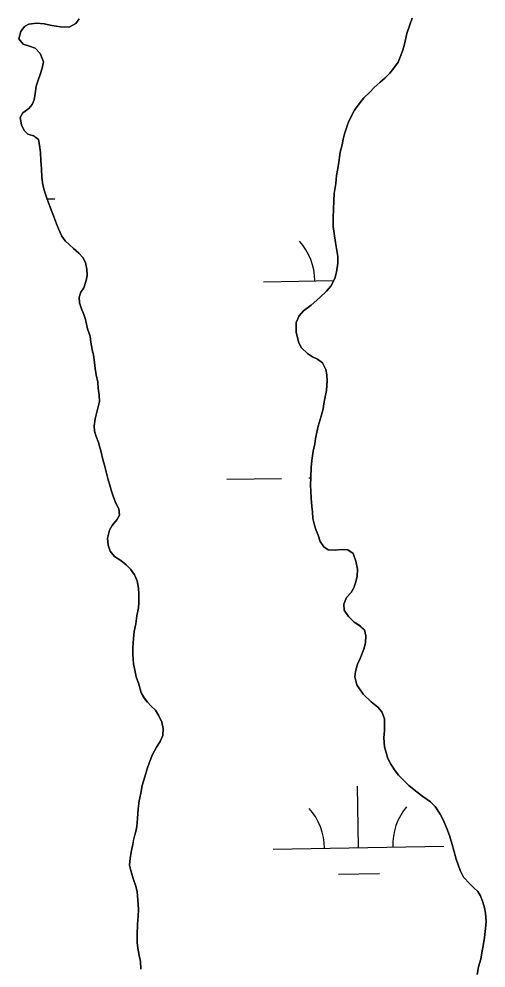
# Model space of a CAD drawing. Extents: x 3887375 to 3925618, y 296674 to 322633.
# Drawn here: x 3914794 to 3915068, y 303337 to 303893 of the extents above; entities that cross this region are included whole.
import ezdxf

# ---------------------------------------------------------------- set-up
doc = ezdxf.new("R2010")
doc.units = 0
doc.layers.add('V-TOPO-SHOR', color=7, linetype='Continuous')
doc.layers.add('V-WETL-SWMP', color=7, linetype='Continuous')

msp = doc.modelspace()

# ---------------------------------------------------------------- linework, layer by layer
at = {"layer": 'V-TOPO-SHOR'}
for points in [[(3914829.55, 303892.99), (3914827.6, 303890.32), (3914823.7, 303888.17), (3914818.55, 303888.33), (3914813.39, 303889.19), (3914808.95, 303890.06), (3914804.5, 303890.58), (3914800.06, 303890.03), (3914797.4, 303888.59), (3914795.28, 303885.74), (3914794.23, 303881.29), (3914796.73, 303878.28), (3914800.29, 303877.05), (3914803.68, 303875.82), (3914806.71, 303872.82), (3914808.51, 303867.85), (3914807.81, 303864.11), (3914806.58, 303860.38), (3914805.53, 303857.17), (3914804.3, 303853.62), (3914803.61, 303849.35), (3914803.09, 303845.61), (3914802.04, 303842.77), (3914799.92, 303840.45), (3914796.55, 303837.95), (3914794.96, 303835.27), (3914795.69, 303831.01), (3914797.3, 303827.64), (3914799.44, 303825.52), (3914802.83, 303824.47), (3914805.68, 303822.35), (3914806.22, 303818.97), (3914806.77, 303814.71), (3914806.97, 303810.09), (3914807.35, 303805.12), (3914807.54, 303800.14), (3914808.28, 303795.7), (3914809.18, 303791.98), (3914810.8, 303787.36), (3914812.42, 303782.57), (3914814.39, 303777.6), (3914816.19, 303772.99), (3914817.45, 303769.98), (3914819.24, 303765.72), (3914821.21, 303762.88), (3914823.7, 303760.76), (3914826.2, 303758.46), (3914829.23, 303755.63), (3914831.55, 303753.15), (3914833.17, 303750.14), (3914833.89, 303746.23), (3914834.08, 303742.68), (3914833.56, 303739.66), (3914832.16, 303735.39)], [(3914967.49, 303643.98), (3914968.01, 303647), (3914969.58, 303654.29), (3914971.33, 303660.16), (3914972.38, 303664.43), (3914972.9, 303667.46), (3914973.42, 303670.48), (3914974.29, 303675.28), (3914974.8, 303680.79), (3914974.6, 303684.35), (3914974.06, 303687.54), (3914972.09, 303691.44), (3914969.06, 303693.56), (3914966.21, 303694.97), (3914963.18, 303696.91), (3914959.79, 303700.1), (3914958.18, 303703.11), (3914956.55, 303709.15), (3914956.53, 303715.01), (3914958.29, 303718.93), (3914960.94, 303721.96), (3914965.37, 303725.18), (3914970.5, 303729.64), (3914974.4, 303733.39), (3914976.87, 303736.42), (3914979.34, 303740.87), (3914980.22, 303744.61), (3914981.08, 303749.76), (3914981.07, 303753.67), (3914980.16, 303758.47), (3914979.61, 303762.02), (3914978.88, 303767.17), (3914978.33, 303771.25), (3914978.3, 303776.76), (3914978.46, 303781.03), (3914978.62, 303786.54), (3914978.96, 303790.63), (3914979.82, 303796.49), (3914980.33, 303801.29), (3914980.85, 303804.32), (3914981.55, 303808.94), (3914982.07, 303811.96), (3914982.41, 303814.98), (3914983.46, 303819.25), (3914984.16, 303822.46), (3914984.85, 303825.66), (3914986.43, 303830.28), (3914987.49, 303833.13), (3914990.83, 303839.54), (3914994.19, 303844), (3914996.31, 303846.85), (3914999.68, 303850.06), (3915002.33, 303852.74), (3915005.87, 303855.95), (3915008.53, 303858.27), (3915011.53, 303861.31), (3915013.66, 303863.98), (3915016.31, 303867.73), (3915017.54, 303870.57), (3915019.12, 303874.66), (3915019.99, 303878.23), (3915021.39, 303884.45), (3915023.15, 303889.61), (3915024.55, 303893.53)], [(3914832.16, 303735.39), (3914830.4, 303732.89), (3914829.52, 303729.86), (3914829.71, 303726.67), (3914830.79, 303723.12), (3914832.23, 303719.75), (3914833.13, 303716.73), (3914834.4, 303711.41), (3914835.83, 303706.97), (3914836.38, 303703.6), (3914837.11, 303699.16), (3914837.83, 303695.96), (3914838.39, 303691.52), (3914838.76, 303688.15), (3914839.48, 303684.42), (3914840.39, 303679.98), (3914840.58, 303676.6), (3914841.13, 303672.52), (3914841.33, 303668.79), (3914840.28, 303663.98), (3914838.88, 303658.65), (3914838.19, 303654.38), (3914838.56, 303651.36), (3914839.46, 303648.17), (3914840.72, 303644.62), (3914842.34, 303639.12), (3914843.42, 303634.68), (3914844.33, 303631.48), (3914845.23, 303627.58), (3914846.49, 303622.79), (3914847.4, 303619.59), (3914848.48, 303616.22), (3914849.56, 303612.67), (3914850.99, 303609.12), (3914852.79, 303605.76), (3914853.16, 303602.02), (3914851.57, 303599.35), (3914848.74, 303595.96), (3914847.33, 303593.29), (3914846.1, 303588.67), (3914846.48, 303584.58), (3914847.56, 303581.03), (3914850.24, 303577.85), (3914853.8, 303575.55), (3914857.01, 303572.9), (3914859.51, 303570.42), (3914861.83, 303567.05), (3914863.45, 303563.68), (3914864.18, 303559.24), (3914864.37, 303555.69), (3914864.39, 303550.72), (3914864.22, 303547.7), (3914863.18, 303543.07), (3914862.66, 303538.45), (3914861.79, 303533.83), (3914861.28, 303529.73), (3914860.95, 303524.4), (3914860.96, 303520.32), (3914861.34, 303514.98), (3914862.06, 303511.26), (3914862.97, 303507.35), (3914864.41, 303502.92), (3914865.85, 303497.95), (3914867.47, 303494.93), (3914869.61, 303492.45), (3914871.75, 303490.15), (3914874.25, 303487.85), (3914876.22, 303484.48), (3914877.83, 303480.76), (3914878.74, 303477.03), (3914878.4, 303472.94), (3914876.99, 303469.38), (3914874.69, 303466), (3914872.4, 303461.72), (3914870.64, 303457.28), (3914869.24, 303453.36), (3914868.02, 303448.73), (3914866.44, 303443.57), (3914865.56, 303439.13), (3914864.7, 303434.68), (3914864.01, 303429.88), (3914863.68, 303424.19), (3914863.34, 303419.57), (3914862.64, 303416.55), (3914861.41, 303412.1), (3914860.89, 303409.08), (3914860.2, 303405.52), (3914859.33, 303401.07), (3914858.99, 303396.81), (3914859.89, 303393.08), (3914861.34, 303388.47), (3914862.77, 303384.56), (3914863.5, 303381.19), (3914863.87, 303376.57), (3914864.25, 303370.89), (3914864.09, 303366.98), (3914863.75, 303362.36), (3914863.43, 303356.13), (3914863.45, 303351.51), (3914863.81, 303348.32), (3914864.72, 303343.88)], [(3915062.62, 303332.87), (3915063.48, 303337.32), (3915064.71, 303341.77), (3915065.41, 303345.5), (3915066.27, 303350.84), (3915066.97, 303354.57), (3915067.48, 303359.72), (3915067.82, 303363.81), (3915067.44, 303368.79), (3915066.9, 303371.8), (3915065.99, 303375.18), (3915064.56, 303378.9), (3915062.94, 303381.56), (3915060.62, 303383.69), (3915058.31, 303385.99), (3915054.73, 303389.88), (3915052.77, 303393.78), (3915050.43, 303400.35), (3915048.98, 303405.49), (3915048.08, 303409.04), (3915046.46, 303414.37), (3915044.84, 303418.45), (3915042.69, 303423.41), (3915040.9, 303426.78), (3915038.04, 303431.21), (3915035.36, 303434.05), (3915030.73, 303437.23), (3915027.52, 303439.7), (3915022.52, 303443.59), (3915018.78, 303447.48), (3915016.64, 303449.6), (3915014.67, 303452.26), (3915011.99, 303456.16), (3915010.38, 303459.53), (3915008.39, 303466.27), (3915008.01, 303471.6), (3915008.35, 303475.87), (3915008.32, 303482.62), (3915006.88, 303486.88), (3915004.39, 303489.54), (3915000.64, 303492.72), (3914995.82, 303497.14), (3914992.07, 303502.63), (3914990.98, 303507.25), (3914991.33, 303510.45), (3914992.55, 303514.72), (3914994.14, 303518.1), (3914996.25, 303523.44), (3914997.3, 303527.18), (3914997.46, 303531.44), (3914996.55, 303534.82), (3914994.06, 303537.12), (3914990.49, 303539.41), (3914987.28, 303542.59), (3914984.78, 303546.32), (3914984.59, 303549.87), (3914986.17, 303553.79), (3914988.82, 303556.82), (3914990.41, 303559.49), (3914991.46, 303562.34), (3914992.34, 303566.07), (3914992.5, 303570.52), (3914991.59, 303575.13), (3914989.97, 303579.57), (3914986.94, 303581.86), (3914983.21, 303582.03), (3914979.48, 303581.48), (3914975.39, 303581.82), (3914972.72, 303583.58), (3914970.57, 303586.59), (3914969.49, 303590.32), (3914968.23, 303593.16), (3914967.33, 303596.18), (3914966.43, 303600.08), (3914966.23, 303603.99), (3914965.86, 303607.19), (3914965.49, 303611.98), (3914965.12, 303616.42), (3914965.1, 303619.45), (3914965.26, 303624.42), (3914965.41, 303630.11), (3914965.75, 303634.2), (3914966.62, 303639.71), (3914967.49, 303643.98)], [(3914864.72, 303343.88), (3914865.45, 303340.51), (3914865.64, 303335.89)]]:
    msp.add_lwpolyline(points, dxfattribs=at)
at = {"layer": 'V-WETL-SWMP'}
for p, q in [((3914797.4, 303888.59), (3914800.06, 303890.03)), ((3914800.06, 303890.03), (3914804.5, 303890.58)), ((3914804.5, 303890.58), (3914808.95, 303890.06)), ((3914808.95, 303890.06), (3914813.39, 303889.19)), ((3914813.39, 303889.19), (3914818.55, 303888.33)), ((3914823.7, 303888.17), (3914827.6, 303890.32)), ((3914827.6, 303890.32), (3914829.55, 303892.99)), ((3915023.14, 303889.61), (3915021.39, 303884.45)), ((3915024.55, 303893.53), (3915023.14, 303889.61)), ((3914794.23, 303881.29), (3914795.28, 303885.74)), ((3914795.28, 303885.74), (3914797.4, 303888.59)), ((3914818.55, 303888.33), (3914823.7, 303888.17)), ((3915021.39, 303884.45), (3915019.99, 303878.22)), ((3914796.73, 303878.28), (3914794.23, 303881.29)), ((3914800.29, 303877.05), (3914796.73, 303878.28)), ((3915019.99, 303878.22), (3915019.12, 303874.67)), ((3914803.68, 303875.83), (3914800.29, 303877.05)), ((3914806.71, 303872.82), (3914803.68, 303875.83)), ((3914808.51, 303867.85), (3914806.71, 303872.82)), ((3915019.12, 303874.67), (3915017.54, 303870.57)), ((3914807.81, 303864.11), (3914808.51, 303867.85)), ((3915016.31, 303867.72), (3915013.66, 303863.98)), ((3915017.54, 303870.57), (3915016.31, 303867.72)), ((3914806.58, 303860.38), (3914807.81, 303864.11)), ((3915011.54, 303861.31), (3915008.53, 303858.27)), ((3915013.66, 303863.98), (3915011.54, 303861.31)), ((3914804.3, 303853.62), (3914805.53, 303857.17)), ((3914805.53, 303857.17), (3914806.58, 303860.38)), ((3915005.87, 303855.95), (3915002.33, 303852.74)), ((3915008.53, 303858.27), (3915005.87, 303855.95)), ((3914803.61, 303849.35), (3914804.3, 303853.62)), ((3914999.68, 303850.06), (3914996.31, 303846.85)), ((3915002.33, 303852.74), (3914999.68, 303850.06)), ((3914802.04, 303842.77), (3914803.09, 303845.61)), ((3914803.09, 303845.61), (3914803.61, 303849.35)), ((3914996.31, 303846.85), (3914994.19, 303844)), ((3914796.55, 303837.95), (3914799.91, 303840.45)), ((3914799.91, 303840.45), (3914802.04, 303842.77)), ((3914990.84, 303839.54), (3914987.49, 303833.13)), ((3914994.19, 303844), (3914990.84, 303839.54)), ((3914794.96, 303835.27), (3914796.55, 303837.95)), ((3914795.69, 303831.01), (3914794.96, 303835.27)), ((3914797.3, 303827.64), (3914795.69, 303831.01)), ((3914799.44, 303825.52), (3914797.3, 303827.64)), ((3914986.43, 303830.28), (3914984.85, 303825.66)), ((3914987.49, 303833.13), (3914986.43, 303830.28)), ((3914802.82, 303824.47), (3914799.44, 303825.52)), ((3914805.68, 303822.35), (3914802.82, 303824.47)), ((3914806.22, 303818.97), (3914805.68, 303822.35)), ((3914984.16, 303822.45), (3914983.46, 303819.25)), ((3914984.85, 303825.66), (3914984.16, 303822.45)), ((3914806.77, 303814.71), (3914806.22, 303818.97)), ((3914983.46, 303819.25), (3914982.41, 303814.98)), ((3914806.97, 303810.09), (3914806.77, 303814.71)), ((3914982.07, 303811.96), (3914981.55, 303808.94)), ((3914982.41, 303814.98), (3914982.07, 303811.96)), ((3914807.35, 303805.12), (3914806.97, 303810.09)), ((3914981.55, 303808.94), (3914980.85, 303804.32)), ((3914807.55, 303800.14), (3914807.35, 303805.12)), ((3914808.28, 303795.7), (3914807.55, 303800.14)), ((3914980.33, 303801.29), (3914979.82, 303796.49)), ((3914980.85, 303804.32), (3914980.33, 303801.29)), ((3914809.18, 303791.98), (3914808.28, 303795.7)), ((3914979.82, 303796.49), (3914978.96, 303790.62)), ((3914810.8, 303787.36), (3914809.18, 303791.98)), ((3914978.96, 303790.62), (3914978.62, 303786.54)), ((3914810.74, 303787.52), (3914815.3, 303787.6)), ((3914812.42, 303782.57), (3914810.8, 303787.36)), ((3914978.62, 303786.54), (3914978.46, 303781.03)), ((3914814.39, 303777.6), (3914812.42, 303782.57)), ((3914816.19, 303772.99), (3914814.39, 303777.6)), ((3914978.46, 303781.03), (3914978.3, 303776.76)), ((3914817.45, 303769.97), (3914816.19, 303772.99)), ((3914978.3, 303776.76), (3914978.33, 303771.25)), ((3914819.24, 303765.72), (3914817.45, 303769.97)), ((3914978.33, 303771.25), (3914978.88, 303767.17)), ((3914978.88, 303767.17), (3914979.61, 303762.02)), ((3914821.21, 303762.88), (3914819.24, 303765.72)), ((3914823.7, 303760.76), (3914821.21, 303762.88)), ((3914979.61, 303762.02), (3914980.16, 303758.47)), ((3914826.2, 303758.46), (3914823.7, 303760.76)), ((3914829.23, 303755.63), (3914826.2, 303758.46)), ((3914831.55, 303753.15), (3914829.23, 303755.63)), ((3914980.16, 303758.47), (3914981.07, 303753.67)), ((3914833.17, 303750.14), (3914831.55, 303753.15)), ((3914833.89, 303746.23), (3914833.17, 303750.14)), ((3914981.08, 303749.76), (3914980.22, 303744.61)), ((3914981.07, 303753.67), (3914981.08, 303749.76)), ((3914834.09, 303742.68), (3914833.89, 303746.23)), ((3914980.22, 303744.61), (3914979.34, 303740.87)), ((3914832.16, 303735.39), (3914833.57, 303739.66)), ((3914833.57, 303739.66), (3914834.09, 303742.68)), ((3914937.47, 303738.95), (3914978.67, 303739.66)), ((3914979.34, 303740.87), (3914976.87, 303736.42)), ((3914830.4, 303732.89), (3914832.16, 303735.39)), ((3914974.4, 303733.39), (3914970.5, 303729.64)), ((3914976.87, 303736.42), (3914974.4, 303733.39)), ((3914829.52, 303729.87), (3914830.4, 303732.89)), ((3914829.71, 303726.67), (3914829.52, 303729.87)), ((3914970.5, 303729.64), (3914965.37, 303725.18)), ((3914830.79, 303723.12), (3914829.71, 303726.67)), ((3914832.23, 303719.75), (3914830.79, 303723.12)), ((3914960.94, 303721.96), (3914958.29, 303718.93)), ((3914965.37, 303725.18), (3914960.94, 303721.96)), ((3914833.13, 303716.73), (3914832.23, 303719.75)), ((3914834.4, 303711.41), (3914833.13, 303716.73)), ((3914958.29, 303718.93), (3914956.53, 303715.01)), ((3914835.83, 303706.97), (3914834.4, 303711.41)), ((3914956.53, 303715.01), (3914956.55, 303709.15)), ((3914836.38, 303703.6), (3914835.83, 303706.97)), ((3914956.55, 303709.15), (3914958.18, 303703.11)), ((3914837.11, 303699.16), (3914836.38, 303703.6)), ((3914958.18, 303703.11), (3914959.79, 303700.1)), ((3914959.79, 303700.1), (3914963.18, 303696.91)), ((3914837.84, 303695.96), (3914837.11, 303699.16)), ((3914838.39, 303691.52), (3914837.84, 303695.96)), ((3914963.18, 303696.91), (3914966.21, 303694.97)), ((3914966.21, 303694.97), (3914969.06, 303693.56)), ((3914838.76, 303688.15), (3914838.39, 303691.52)), ((3914969.06, 303693.56), (3914972.09, 303691.44)), ((3914972.09, 303691.44), (3914974.06, 303687.54)), ((3914839.48, 303684.42), (3914838.76, 303688.15)), ((3914840.39, 303679.98), (3914839.48, 303684.42)), ((3914974.06, 303687.54), (3914974.6, 303684.34)), ((3914974.6, 303684.34), (3914974.8, 303680.79)), ((3914840.58, 303676.6), (3914840.39, 303679.98)), ((3914974.8, 303680.79), (3914974.29, 303675.28)), ((3914841.13, 303672.52), (3914840.58, 303676.6)), ((3914841.33, 303668.79), (3914841.13, 303672.52)), ((3914974.29, 303675.28), (3914973.42, 303670.48)), ((3914840.28, 303663.99), (3914841.33, 303668.79)), ((3914972.9, 303667.46), (3914972.38, 303664.43)), ((3914973.42, 303670.48), (3914972.9, 303667.46)), ((3914838.88, 303658.65), (3914840.28, 303663.99)), ((3914972.38, 303664.43), (3914971.33, 303660.16)), ((3914838.19, 303654.38), (3914838.88, 303658.65)), ((3914971.33, 303660.16), (3914969.58, 303654.29)), ((3914838.56, 303651.36), (3914838.19, 303654.38)), ((3914839.46, 303648.17), (3914838.56, 303651.36)), ((3914969.58, 303654.29), (3914968.01, 303647)), ((3914840.72, 303644.62), (3914839.46, 303648.17)), ((3914842.34, 303639.12), (3914840.72, 303644.62)), ((3914968.01, 303647), (3914967.49, 303643.98)), ((3914843.42, 303634.68), (3914842.34, 303639.12)), ((3914966.62, 303639.71), (3914965.75, 303634.2)), ((3914967.49, 303643.98), (3914966.62, 303639.71)), ((3914844.33, 303631.48), (3914843.42, 303634.68)), ((3914965.75, 303634.2), (3914965.41, 303630.11)), ((3914845.23, 303627.58), (3914844.33, 303631.48)), ((3914846.49, 303622.79), (3914845.23, 303627.58)), ((3914965.41, 303630.11), (3914965.26, 303624.42)), ((3914847.4, 303619.59), (3914846.49, 303622.79)), ((3914916.05, 303623.13), (3914948.04, 303623.68)), ((3914964.04, 303623.96), (3914965.25, 303623.98)), ((3914965.26, 303624.42), (3914965.1, 303619.45)), ((3914848.48, 303616.22), (3914847.4, 303619.59)), ((3914849.56, 303612.67), (3914848.48, 303616.22)), ((3914965.1, 303619.45), (3914965.12, 303616.42)), ((3914965.12, 303616.42), (3914965.49, 303611.98)), ((3914850.99, 303609.12), (3914849.56, 303612.67)), ((3914965.49, 303611.98), (3914965.87, 303607.19)), ((3914852.79, 303605.75), (3914850.99, 303609.12)), ((3914853.16, 303602.02), (3914852.79, 303605.75)), ((3914965.87, 303607.19), (3914966.23, 303603.99)), ((3914851.57, 303599.35), (3914853.16, 303602.02)), ((3914966.23, 303603.99), (3914966.43, 303600.08)), ((3914966.43, 303600.08), (3914967.33, 303596.18)), ((3914847.33, 303593.29), (3914848.74, 303595.96)), ((3914848.74, 303595.96), (3914851.57, 303599.35)), ((3914967.33, 303596.18), (3914968.23, 303593.16)), ((3914846.1, 303588.67), (3914847.33, 303593.29)), ((3914846.48, 303584.58), (3914846.1, 303588.67)), ((3914968.23, 303593.16), (3914969.49, 303590.32)), ((3914969.49, 303590.32), (3914970.57, 303586.59)), ((3914847.56, 303581.03), (3914846.48, 303584.58)), ((3914970.57, 303586.59), (3914972.72, 303583.58)), ((3914972.72, 303583.58), (3914975.39, 303581.82)), ((3914850.24, 303577.84), (3914847.56, 303581.03)), ((3914853.8, 303575.55), (3914850.24, 303577.84)), ((3914975.39, 303581.82), (3914979.48, 303581.48)), ((3914979.48, 303581.48), (3914983.21, 303582.03)), ((3914983.21, 303582.03), (3914986.94, 303581.86)), ((3914986.94, 303581.86), (3914989.97, 303579.57)), ((3914989.97, 303579.57), (3914991.59, 303575.13)), ((3914857.01, 303572.9), (3914853.8, 303575.55)), ((3914859.51, 303570.42), (3914857.01, 303572.9)), ((3914991.59, 303575.13), (3914992.5, 303570.52)), ((3914861.83, 303567.05), (3914859.51, 303570.42)), ((3914863.45, 303563.68), (3914861.83, 303567.05)), ((3914992.5, 303570.52), (3914992.34, 303566.07)), ((3914864.17, 303559.24), (3914863.45, 303563.68)), ((3914991.46, 303562.34), (3914990.41, 303559.49)), ((3914992.34, 303566.07), (3914991.46, 303562.34)), ((3914864.37, 303555.69), (3914864.17, 303559.24)), ((3914864.39, 303550.72), (3914864.37, 303555.69)), ((3914988.82, 303556.82), (3914986.17, 303553.79)), ((3914990.41, 303559.49), (3914988.82, 303556.82)), ((3914864.22, 303547.69), (3914864.39, 303550.72)), ((3914986.17, 303553.79), (3914984.59, 303549.87)), ((3914984.59, 303549.87), (3914984.78, 303546.32)), ((3914863.18, 303543.07), (3914864.22, 303547.69)), ((3914984.78, 303546.32), (3914987.28, 303542.59)), ((3914861.79, 303533.82), (3914862.66, 303538.45)), ((3914862.66, 303538.45), (3914863.18, 303543.07)), ((3914987.28, 303542.59), (3914990.49, 303539.41)), ((3914990.49, 303539.41), (3914994.06, 303537.11)), ((3914861.28, 303529.73), (3914861.79, 303533.82)), ((3914994.06, 303537.11), (3914996.55, 303534.82)), ((3914996.55, 303534.82), (3914997.46, 303531.44)), ((3914860.94, 303524.4), (3914861.28, 303529.73)), ((3914997.3, 303527.18), (3914996.25, 303523.44)), ((3914997.46, 303531.44), (3914997.3, 303527.18)), ((3914860.96, 303520.32), (3914860.94, 303524.4)), ((3914996.25, 303523.44), (3914994.14, 303518.1)), ((3914861.34, 303514.99), (3914860.96, 303520.32)), ((3914994.14, 303518.1), (3914992.55, 303514.72)), ((3914862.06, 303511.26), (3914861.34, 303514.99)), ((3914862.97, 303507.35), (3914862.06, 303511.26)), ((3914992.55, 303514.72), (3914991.33, 303510.45)), ((3914864.41, 303502.92), (3914862.97, 303507.35)), ((3914991.33, 303510.45), (3914990.98, 303507.25)), ((3914990.98, 303507.25), (3914992.07, 303502.63)), ((3914865.85, 303497.95), (3914864.41, 303502.92)), ((3914992.07, 303502.63), (3914995.82, 303497.14)), ((3914867.46, 303494.93), (3914865.85, 303497.95)), ((3914869.61, 303492.45), (3914867.46, 303494.93)), ((3914995.82, 303497.14), (3915000.64, 303492.72)), ((3914871.75, 303490.15), (3914869.61, 303492.45)), ((3914874.25, 303487.85), (3914871.75, 303490.15)), ((3915000.64, 303492.72), (3915004.39, 303489.54)), ((3915004.39, 303489.54), (3915006.88, 303486.88)), ((3914876.22, 303484.48), (3914874.25, 303487.85)), ((3914877.83, 303480.76), (3914876.22, 303484.48)), ((3915006.88, 303486.88), (3915008.32, 303482.62)), ((3914878.73, 303477.03), (3914877.83, 303480.76)), ((3915008.32, 303482.62), (3915008.35, 303475.87)), ((3914876.99, 303469.38), (3914878.4, 303472.94)), ((3914878.4, 303472.94), (3914878.73, 303477.03)), ((3915008.35, 303475.87), (3915008.01, 303471.6)), ((3915008.01, 303471.6), (3915008.39, 303466.27)), ((3914872.4, 303461.72), (3914874.69, 303466)), ((3914874.69, 303466), (3914876.99, 303469.38)), ((3915008.39, 303466.27), (3915010.38, 303459.53)), ((3914870.64, 303457.27), (3914872.4, 303461.72)), ((3914869.24, 303453.36), (3914870.64, 303457.27)), ((3915010.38, 303459.53), (3915011.99, 303456.16)), ((3915011.99, 303456.16), (3915014.67, 303452.26)), ((3914868.01, 303448.73), (3914869.24, 303453.36)), ((3915014.67, 303452.26), (3915016.64, 303449.6)), ((3915016.64, 303449.6), (3915018.78, 303447.48)), ((3914866.44, 303443.57), (3914868.01, 303448.73)), ((3915018.78, 303447.48), (3915022.52, 303443.59)), ((3914864.7, 303434.68), (3914865.57, 303439.13)), ((3914865.57, 303439.13), (3914866.44, 303443.57)), ((3914993.18, 303407.18), (3914992.56, 303443.18)), ((3915022.52, 303443.59), (3915027.52, 303439.7)), ((3915027.52, 303439.7), (3915030.73, 303437.23)), ((3914864.01, 303429.88), (3914864.7, 303434.68)), ((3915030.73, 303437.23), (3915035.36, 303434.05)), ((3915035.36, 303434.05), (3915038.04, 303431.21)), ((3914863.67, 303424.19), (3914864.01, 303429.88)), ((3915038.04, 303431.21), (3915040.9, 303426.78)), ((3914863.34, 303419.57), (3914863.67, 303424.19)), ((3915040.9, 303426.78), (3915042.69, 303423.41)), ((3915042.69, 303423.41), (3915044.84, 303418.45)), ((3914861.42, 303412.1), (3914862.64, 303416.55)), ((3914862.64, 303416.55), (3914863.34, 303419.57)), ((3915044.84, 303418.45), (3915046.46, 303414.37)), ((3914860.89, 303409.08), (3914861.42, 303412.1)), ((3915046.46, 303414.37), (3915048.08, 303409.04)), ((3914859.33, 303401.07), (3914860.2, 303405.52)), ((3914860.2, 303405.52), (3914860.89, 303409.08)), ((3914943.18, 303406.32), (3915043.17, 303408.04)), ((3915048.08, 303409.04), (3915048.98, 303405.49)), ((3915048.98, 303405.49), (3915050.43, 303400.35)), ((3914858.99, 303396.81), (3914859.33, 303401.07)), ((3915050.43, 303400.35), (3915052.76, 303393.78)), ((3914859.9, 303393.08), (3914858.99, 303396.81)), ((3915052.76, 303393.78), (3915054.73, 303389.88)), ((3914861.34, 303388.47), (3914859.9, 303393.08)), ((3914862.77, 303384.56), (3914861.34, 303388.47)), ((3914981.44, 303391.55), (3915005.44, 303391.96)), ((3915054.73, 303389.88), (3915058.31, 303385.99)), ((3914863.5, 303381.19), (3914862.77, 303384.56)), ((3915058.31, 303385.99), (3915060.62, 303383.69)), ((3915060.62, 303383.69), (3915062.94, 303381.56)), ((3914863.87, 303376.57), (3914863.5, 303381.19)), ((3915062.94, 303381.56), (3915064.56, 303378.9)), ((3915064.56, 303378.9), (3915065.99, 303375.18)), ((3914864.25, 303370.89), (3914863.87, 303376.57)), ((3915065.99, 303375.18), (3915066.9, 303371.81)), ((3915066.9, 303371.81), (3915067.44, 303368.79)), ((3914863.75, 303362.35), (3914864.09, 303366.98)), ((3914864.09, 303366.98), (3914864.25, 303370.89)), ((3915067.44, 303368.79), (3915067.82, 303363.81)), ((3914863.43, 303356.13), (3914863.75, 303362.35)), ((3915067.82, 303363.81), (3915067.48, 303359.73)), ((3914863.45, 303351.51), (3914863.43, 303356.13)), ((3915067.48, 303359.73), (3915066.97, 303354.57)), ((3914863.81, 303348.32), (3914863.45, 303351.51)), ((3915066.27, 303350.84), (3915065.41, 303345.5)), ((3915066.97, 303354.57), (3915066.27, 303350.84)), ((3914864.72, 303343.88), (3914863.81, 303348.32)), ((3914865.45, 303340.51), (3914864.72, 303343.88)), ((3915065.41, 303345.5), (3915064.71, 303341.77)), ((3914865.64, 303335.89), (3914865.45, 303340.51)), ((3915064.71, 303341.77), (3915063.48, 303337.32)), ((3915063.48, 303337.32), (3915062.62, 303332.87))]:
    msp.add_line(p, q, dxfattribs=at)
for centre, start, end in [((3914932.22, 303739.33), 0.2115, 41.7552), ((3914937.93, 303406.71), 0.2115, 41.7552), ((3915048.4, 303408.6), 140.2115, 181.7552)]:
    msp.add_arc(centre, 35.25, start, end, dxfattribs=at)

doc.saveas('drawing.dxf')
